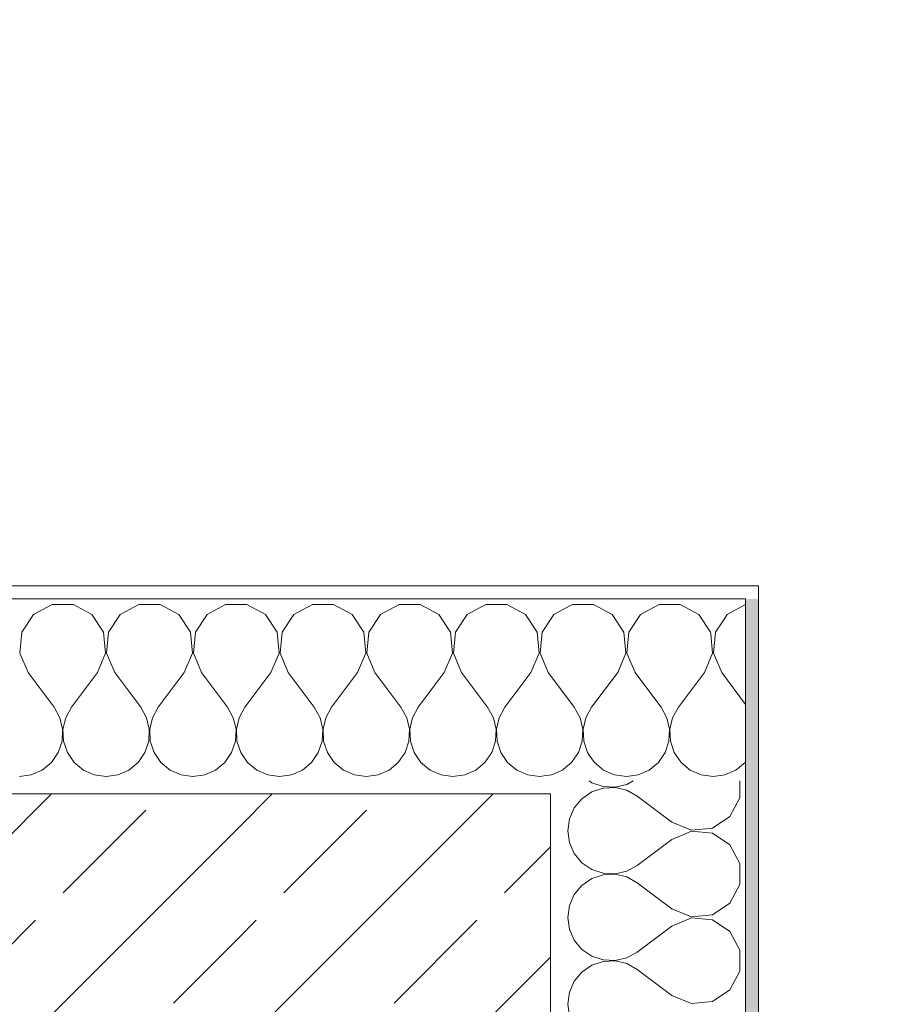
# Model space of a CAD drawing. Header units: metres. Extents: x -3.6 to 90.7, y -11.1 to 18.
# Tile 698 of 708: x 61.9 to 62.5, y 13.5 to 14.3. Entities that reach past the tile are written whole.
import ezdxf

# ---------------------------------------------------------------- set-up
doc = ezdxf.new("R2010")
doc.units = ezdxf.units.M
doc.header["$MEASUREMENT"] = 0
for name, color, linetype in [('152 - Bemaßung_ Beschriftung.Ausbau', 7, 'Continuous'), ('603 - Struktur.Bodenplatte_ Decke Roh', 7, 'Continuous'), ('604 - Struktur.Wand Aussen', 7, 'Continuous')]:
    doc.layers.add(name, color=color, linetype=linetype)
doc.styles.add('ERSTELLTER_STIL_2', font='txt')
doc.dimstyles.new('ERSTELLTER_STIL__1', dxfattribs={"dimtxt": 0.1, "dimasz": 0.0532, "dimexe": 0.18, "dimexo": 0.0625, "dimgap": 0, "dimtad": 1, "dimzin": 0, "dimdsep": 46, "dimtxsty": 'ERSTELLTER_STIL_2', "dimblk": 'ARROWHEAD_2', "dimblk1": 'ARROWHEAD_2', "dimblk2": 'ARROWHEAD_2', "dimcen": 0.09, "dimse1": 1, "dimse2": 1, "dimclrd": 7, "dimclre": 7, "dimclrt": 7, "dimazin": 0, "dimtfac": 1, "dimtdec": 4, "dimtmove": 0, "dimatfit": 3, "dimfxl": 1, "dimtolj": 1, "dimtzin": 0, "dimarcsym": 0})
doc.dimstyles.new('ERSTELLTER_STIL__10', dxfattribs={"dimtxt": 0.1, "dimasz": 0.0532, "dimexe": 0.18, "dimexo": 0.0625, "dimgap": 0, "dimtad": 1, "dimtih": 1, "dimtoh": 1, "dimzin": 0, "dimdsep": 46, "dimtxsty": 'ERSTELLTER_STIL_2', "dimblk": 'ARROWHEAD_2', "dimblk1": 'ARROWHEAD_2', "dimblk2": 'ARROWHEAD_2', "dimcen": 0.09, "dimse1": 1, "dimse2": 1, "dimclrd": 256, "dimclre": 256, "dimclrt": 256, "dimazin": 0, "dimtfac": 1, "dimtdec": 4, "dimtmove": 2, "dimatfit": 3, "dimfxl": 1, "dimtolj": 1, "dimtzin": 0, "dimarcsym": 0})
doc.dimstyles.new('ERSTELLTER_STIL__11', dxfattribs={"dimtxt": 0.1, "dimasz": 0.0532, "dimexe": 0.18, "dimexo": 0.0625, "dimgap": 0, "dimtad": 1, "dimtih": 1, "dimtoh": 1, "dimzin": 0, "dimdsep": 46, "dimtxsty": 'ERSTELLTER_STIL_2', "dimblk": 'ARROWHEAD_2', "dimblk1": 'ARROWHEAD_2', "dimblk2": 'ARROWHEAD_2', "dimcen": 0.09, "dimse1": 1, "dimse2": 1, "dimclrd": 256, "dimclre": 256, "dimclrt": 256, "dimazin": 0, "dimtfac": 1, "dimtdec": 4, "dimtmove": 0, "dimatfit": 3, "dimfxl": 1, "dimtolj": 1, "dimtzin": 0, "dimarcsym": 0})
doc.dimstyles.new('ERSTELLTER_STIL__2', dxfattribs={"dimtxt": 0.1, "dimasz": 0.0532, "dimexe": 0.18, "dimexo": 0.0625, "dimgap": 0, "dimtad": 1, "dimzin": 0, "dimdsep": 46, "dimtxsty": 'ERSTELLTER_STIL_2', "dimblk": 'ARROWHEAD_2', "dimblk1": 'ARROWHEAD_2', "dimblk2": 'ARROWHEAD_2', "dimcen": 0.09, "dimse1": 1, "dimse2": 1, "dimclrd": 7, "dimclre": 7, "dimclrt": 7, "dimazin": 0, "dimtfac": 1, "dimtdec": 4, "dimtmove": 2, "dimatfit": 3, "dimfxl": 1, "dimtolj": 1, "dimtzin": 0, "dimarcsym": 0})
doc.dimstyles.new('ERSTELLTER_STIL__3', dxfattribs={"dimtxt": 0.1, "dimasz": 0.0532, "dimexe": 0.18, "dimexo": 0.0625, "dimgap": 0, "dimtad": 1, "dimtih": 1, "dimtoh": 1, "dimzin": 0, "dimdsep": 46, "dimtxsty": 'ERSTELLTER_STIL_2', "dimblk": 'ARROWHEAD_2', "dimblk1": 'ARROWHEAD_2', "dimblk2": 'ARROWHEAD_2', "dimcen": 0.09, "dimse1": 1, "dimse2": 1, "dimclrd": 7, "dimclre": 7, "dimclrt": 7, "dimazin": 0, "dimtfac": 1, "dimtdec": 4, "dimtmove": 0, "dimatfit": 3, "dimfxl": 1, "dimtolj": 1, "dimtzin": 0, "dimarcsym": 0})
doc.dimstyles.new('ERSTELLTER_STIL__9', dxfattribs={"dimtxt": 0.1, "dimasz": 0.0532, "dimexe": 0.18, "dimexo": 0.0625, "dimgap": 0, "dimtad": 1, "dimtih": 1, "dimtoh": 1, "dimzin": 0, "dimdsep": 46, "dimtxsty": 'ERSTELLTER_STIL_2', "dimblk": 'ARROWHEAD_2', "dimblk1": 'ARROWHEAD_2', "dimblk2": 'ARROWHEAD_2', "dimcen": 0.09, "dimse1": 1, "dimse2": 1, "dimclrd": 7, "dimclre": 7, "dimclrt": 7, "dimazin": 0, "dimtfac": 1, "dimtdec": 4, "dimtmove": 2, "dimatfit": 3, "dimfxl": 1, "dimtolj": 1, "dimtzin": 0, "dimarcsym": 0})
pattern_1 = [(0, (0, 0), (0, 0.08660254), [0, -0.05]), (0, (0.025, 0.0433), (0, 0.08660254), [0, -0.05])]
pattern_2 = [(45, (0, 0), (-0.08485281, 0.08485281), []), (45, (-0.04243, 0.04243), (-0.08485281, 0.08485281), [0.09, -0.03])]

# ---------------------------------------------------------------- blocks, each defined once
blk = doc.blocks.new('*X12')
at = {"layer": '604 - Struktur.Wand Aussen', "color": 7, "linetype": 'Continuous', "lineweight": 5}
for p, q in [((62.42503, 13.84056), (62.41546, 13.83543)), ((62.40671, 13.82669), (62.40192, 13.81947)), ((62.39962, 13.8033), (62.39821, 13.81818)), ((62.40192, 13.81947), (62.40038, 13.8033)), ((62.39333, 13.78833), (62.39962, 13.8033)), ((62.40038, 13.8033), (62.40667, 13.78833)), ((62.39333, 13.78833), (62.37333, 13.76167)), ((62.40667, 13.78833), (62.42503, 13.76386)), ((62.35215, 13.77213), (62.36, 13.76167)), ((62.36445, 13.75362), (62.36, 13.76167)), ((62.37333, 13.76167), (62.36888, 13.75362)), ((62.36653, 13.74466), (62.36445, 13.75362)), ((62.36888, 13.75362), (62.3668, 13.74466)), ((62.36609, 13.73547), (62.36653, 13.74466)), ((62.3668, 13.74466), (62.36725, 13.73547)), ((62.36315, 13.72676), (62.36609, 13.73547)), ((62.36725, 13.73547), (62.37019, 13.72676)), ((62.30485, 13.72482), (62.30873, 13.71918)), ((62.35794, 13.71918), (62.36315, 13.72676)), ((62.37019, 13.72676), (62.37539, 13.71918)), ((62.30873, 13.71918), (62.31581, 13.71331)), ((62.35086, 13.71331), (62.35794, 13.71918)), ((62.37539, 13.71918), (62.38248, 13.71331)), ((62.41752, 13.71331), (62.42461, 13.71918)), ((62.42461, 13.71918), (62.42503, 13.71979)), ((62.31581, 13.71331), (62.32422, 13.7096)), ((62.32422, 13.7096), (62.33333, 13.70833)), ((62.33333, 13.70833), (62.34244, 13.7096)), ((62.34244, 13.7096), (62.35086, 13.71331)), ((62.38248, 13.71331), (62.39089, 13.7096)), ((62.39089, 13.7096), (62.4, 13.70833)), ((62.4, 13.70833), (62.40911, 13.7096)), ((62.40911, 13.7096), (62.41752, 13.71331))]:
    blk.add_line(p, q, dxfattribs=at)
blk = doc.blocks.new('*X13')
at = {"layer": '604 - Struktur.Wand Aussen', "color": 7, "linetype": 'Continuous', "lineweight": 5}
for p, q in [((62.29188, 13.84066), (62.28502, 13.83699)), ((62.30812, 13.84066), (62.29188, 13.84066)), ((62.32243, 13.83299), (62.30812, 13.84066)), ((62.35855, 13.84066), (62.34424, 13.83299)), ((62.37479, 13.84066), (62.35855, 13.84066)), ((62.3891, 13.83299), (62.37479, 13.84066)), ((62.33142, 13.81947), (62.32243, 13.83299)), ((62.34424, 13.83299), (62.33525, 13.81947)), ((62.39808, 13.81947), (62.3891, 13.83299)), ((62.4109, 13.83299), (62.40671, 13.82669)), ((62.41546, 13.83543), (62.4109, 13.83299)), ((62.33295, 13.8033), (62.33142, 13.81947)), ((62.33525, 13.81947), (62.33371, 13.8033)), ((62.39821, 13.81818), (62.39808, 13.81947)), ((62.32667, 13.78833), (62.33295, 13.8033)), ((62.33371, 13.8033), (62.34, 13.78833)), ((62.32667, 13.78833), (62.30667, 13.76167)), ((62.34, 13.78833), (62.35215, 13.77213)), ((62.28502, 13.77274), (62.29333, 13.76167)), ((62.29778, 13.75362), (62.29333, 13.76167)), ((62.30667, 13.76167), (62.30222, 13.75362)), ((62.29987, 13.74466), (62.29778, 13.75362)), ((62.30222, 13.75362), (62.30013, 13.74466)), ((62.29942, 13.73547), (62.29987, 13.74466)), ((62.30013, 13.74466), (62.30058, 13.73547)), ((62.29648, 13.72676), (62.29942, 13.73547)), ((62.30058, 13.73547), (62.30352, 13.72676)), ((62.29127, 13.71918), (62.29648, 13.72676)), ((62.30352, 13.72676), (62.30485, 13.72482)), ((62.28502, 13.714), (62.29127, 13.71918))]:
    blk.add_line(p, q, dxfattribs=at)
blk = doc.blocks.new('*X31')
at = {"layer": '604 - Struktur.Wand Aussen', "color": 7, "linetype": 'Continuous', "lineweight": 5}
for p, q in [((61.89188, 13.84066), (61.87757, 13.83299)), ((61.90812, 13.84066), (61.89188, 13.84066)), ((61.92243, 13.83299), (61.90812, 13.84066)), ((61.95855, 13.84066), (61.94424, 13.83299)), ((61.97479, 13.84066), (61.95855, 13.84066)), ((61.9891, 13.83299), (61.97479, 13.84066)), ((62.02521, 13.84066), (62.0109, 13.83299)), ((62.04145, 13.84066), (62.02521, 13.84066)), ((62.05576, 13.83299), (62.04145, 13.84066)), ((62.09188, 13.84066), (62.07757, 13.83299)), ((62.10812, 13.84066), (62.09188, 13.84066)), ((62.12243, 13.83299), (62.10812, 13.84066)), ((62.15855, 13.84066), (62.14424, 13.83299)), ((62.17479, 13.84066), (62.15855, 13.84066)), ((62.1891, 13.83299), (62.17479, 13.84066)), ((62.22521, 13.84066), (62.2109, 13.83299)), ((62.24145, 13.84066), (62.22521, 13.84066)), ((62.25576, 13.83299), (62.24145, 13.84066)), ((61.87757, 13.83299), (61.86858, 13.81947)), ((61.93142, 13.81947), (61.92243, 13.83299)), ((61.94424, 13.83299), (61.93525, 13.81947)), ((61.99808, 13.81947), (61.9891, 13.83299)), ((62.0109, 13.83299), (62.00192, 13.81947)), ((62.06475, 13.81947), (62.05576, 13.83299)), ((62.07757, 13.83299), (62.06858, 13.81947)), ((62.13142, 13.81947), (62.12243, 13.83299)), ((62.14424, 13.83299), (62.13525, 13.81947)), ((62.19808, 13.81947), (62.1891, 13.83299)), ((62.2109, 13.83299), (62.20192, 13.81947)), ((62.26475, 13.81947), (62.25576, 13.83299)), ((62.27757, 13.83299), (62.26858, 13.81947)), ((62.28502, 13.83699), (62.27757, 13.83299)), ((61.86858, 13.81947), (61.86705, 13.8033)), ((61.93295, 13.8033), (61.93142, 13.81947)), ((61.93525, 13.81947), (61.93371, 13.8033)), ((61.99962, 13.8033), (61.99808, 13.81947)), ((62.00192, 13.81947), (62.00038, 13.8033)), ((62.06629, 13.8033), (62.06475, 13.81947)), ((62.06858, 13.81947), (62.06705, 13.8033)), ((62.13295, 13.8033), (62.13142, 13.81947)), ((62.13525, 13.81947), (62.13371, 13.8033)), ((62.19962, 13.8033), (62.19808, 13.81947)), ((62.20192, 13.81947), (62.20038, 13.8033)), ((62.26629, 13.8033), (62.26475, 13.81947)), ((62.26858, 13.81947), (62.26705, 13.8033)), ((61.86705, 13.8033), (61.87333, 13.78833)), ((61.92667, 13.78833), (61.93295, 13.8033)), ((61.93371, 13.8033), (61.94, 13.78833)), ((61.99333, 13.78833), (61.99962, 13.8033)), ((62.00038, 13.8033), (62.00667, 13.78833)), ((62.06, 13.78833), (62.06629, 13.8033)), ((62.06705, 13.8033), (62.07333, 13.78833)), ((62.12667, 13.78833), (62.13295, 13.8033)), ((62.13371, 13.8033), (62.14, 13.78833)), ((62.19333, 13.78833), (62.19962, 13.8033)), ((62.20038, 13.8033), (62.20667, 13.78833)), ((62.26, 13.78833), (62.26629, 13.8033)), ((62.26705, 13.8033), (62.27333, 13.78833)), ((61.87333, 13.78833), (61.89333, 13.76167)), ((61.92667, 13.78833), (61.90667, 13.76167)), ((61.94, 13.78833), (61.96, 13.76167)), ((61.99333, 13.78833), (61.97333, 13.76167)), ((62.00667, 13.78833), (62.02667, 13.76167)), ((62.06, 13.78833), (62.04, 13.76167)), ((62.07333, 13.78833), (62.09333, 13.76167)), ((62.12667, 13.78833), (62.10667, 13.76167)), ((62.14, 13.78833), (62.16, 13.76167)), ((62.19333, 13.78833), (62.17333, 13.76167)), ((62.20667, 13.78833), (62.22667, 13.76167)), ((62.26, 13.78833), (62.24, 13.76167)), ((62.27333, 13.78833), (62.28502, 13.77274)), ((61.89778, 13.75362), (61.89333, 13.76167)), ((61.90667, 13.76167), (61.90222, 13.75362)), ((61.96445, 13.75362), (61.96, 13.76167)), ((61.97333, 13.76167), (61.96888, 13.75362)), ((62.03112, 13.75362), (62.02667, 13.76167)), ((62.04, 13.76167), (62.03555, 13.75362)), ((62.09778, 13.75362), (62.09333, 13.76167)), ((62.10667, 13.76167), (62.10222, 13.75362)), ((62.16445, 13.75362), (62.16, 13.76167)), ((62.17333, 13.76167), (62.16888, 13.75362)), ((62.23112, 13.75362), (62.22667, 13.76167)), ((62.24, 13.76167), (62.23555, 13.75362)), ((61.89987, 13.74466), (61.89778, 13.75362)), ((61.90222, 13.75362), (61.90013, 13.74466)), ((61.96653, 13.74466), (61.96445, 13.75362)), ((61.96888, 13.75362), (61.9668, 13.74466)), ((62.0332, 13.74466), (62.03112, 13.75362)), ((62.03555, 13.75362), (62.03347, 13.74466)), ((62.09987, 13.74466), (62.09778, 13.75362)), ((62.10222, 13.75362), (62.10013, 13.74466)), ((62.16653, 13.74466), (62.16445, 13.75362)), ((62.16888, 13.75362), (62.1668, 13.74466)), ((62.2332, 13.74466), (62.23112, 13.75362)), ((62.23555, 13.75362), (62.23347, 13.74466)), ((61.89942, 13.73547), (61.89987, 13.74466)), ((61.90013, 13.74466), (61.90058, 13.73547)), ((61.96609, 13.73547), (61.96653, 13.74466)), ((61.9668, 13.74466), (61.96725, 13.73547)), ((62.03275, 13.73547), (62.0332, 13.74466)), ((62.03347, 13.74466), (62.03391, 13.73547)), ((62.09942, 13.73547), (62.09987, 13.74466)), ((62.10013, 13.74466), (62.10058, 13.73547)), ((62.16609, 13.73547), (62.16653, 13.74466)), ((62.1668, 13.74466), (62.16725, 13.73547)), ((62.23275, 13.73547), (62.2332, 13.74466)), ((62.23347, 13.74466), (62.23391, 13.73547)), ((61.89648, 13.72676), (61.89942, 13.73547)), ((61.90058, 13.73547), (61.90352, 13.72676)), ((61.96315, 13.72676), (61.96609, 13.73547)), ((61.96725, 13.73547), (61.97019, 13.72676)), ((62.02981, 13.72676), (62.03275, 13.73547)), ((62.03391, 13.73547), (62.03685, 13.72676)), ((62.09648, 13.72676), (62.09942, 13.73547)), ((62.10058, 13.73547), (62.10352, 13.72676)), ((62.16315, 13.72676), (62.16609, 13.73547)), ((62.16725, 13.73547), (62.17019, 13.72676)), ((62.22981, 13.72676), (62.23275, 13.73547)), ((62.23391, 13.73547), (62.23685, 13.72676)), ((61.89127, 13.71918), (61.89648, 13.72676)), ((61.90352, 13.72676), (61.90873, 13.71918)), ((61.95794, 13.71918), (61.96315, 13.72676)), ((61.97019, 13.72676), (61.97539, 13.71918)), ((62.02461, 13.71918), (62.02981, 13.72676)), ((62.03685, 13.72676), (62.04206, 13.71918)), ((62.09127, 13.71918), (62.09648, 13.72676)), ((62.10352, 13.72676), (62.10873, 13.71918)), ((62.15794, 13.71918), (62.16315, 13.72676)), ((62.17019, 13.72676), (62.17539, 13.71918)), ((62.22461, 13.71918), (62.22981, 13.72676)), ((62.23685, 13.72676), (62.24206, 13.71918)), ((61.88419, 13.71331), (61.89127, 13.71918)), ((61.90873, 13.71918), (61.91581, 13.71331)), ((61.95086, 13.71331), (61.95794, 13.71918)), ((61.97539, 13.71918), (61.98248, 13.71331)), ((62.01752, 13.71331), (62.02461, 13.71918)), ((62.04206, 13.71918), (62.04914, 13.71331)), ((62.08419, 13.71331), (62.09127, 13.71918)), ((62.10873, 13.71918), (62.11581, 13.71331)), ((62.15086, 13.71331), (62.15794, 13.71918)), ((62.17539, 13.71918), (62.18248, 13.71331)), ((62.21752, 13.71331), (62.22461, 13.71918)), ((62.24206, 13.71918), (62.24914, 13.71331)), ((61.86667, 13.70833), (61.87578, 13.7096)), ((61.87578, 13.7096), (61.88419, 13.71331)), ((61.91581, 13.71331), (61.92422, 13.7096)), ((61.92422, 13.7096), (61.93333, 13.70833)), ((61.93333, 13.70833), (61.94244, 13.7096)), ((61.94244, 13.7096), (61.95086, 13.71331)), ((61.98248, 13.71331), (61.99089, 13.7096)), ((61.99089, 13.7096), (62, 13.70833)), ((62, 13.70833), (62.00911, 13.7096)), ((62.00911, 13.7096), (62.01752, 13.71331)), ((62.04914, 13.71331), (62.05756, 13.7096)), ((62.05756, 13.7096), (62.06667, 13.70833)), ((62.06667, 13.70833), (62.07578, 13.7096)), ((62.07578, 13.7096), (62.08419, 13.71331)), ((62.11581, 13.71331), (62.12422, 13.7096)), ((62.12422, 13.7096), (62.13333, 13.70833)), ((62.13333, 13.70833), (62.14244, 13.7096)), ((62.14244, 13.7096), (62.15086, 13.71331)), ((62.18248, 13.71331), (62.19089, 13.7096)), ((62.19089, 13.7096), (62.2, 13.70833)), ((62.2, 13.70833), (62.20911, 13.7096)), ((62.20911, 13.7096), (62.21752, 13.71331)), ((62.24914, 13.71331), (62.25756, 13.7096)), ((62.25756, 13.7096), (62.26667, 13.70833)), ((62.26667, 13.70833), (62.27578, 13.7096)), ((62.27578, 13.7096), (62.28419, 13.71331)), ((62.28419, 13.71331), (62.28502, 13.714))]:
    blk.add_line(p, q, dxfattribs=at)
blk = doc.blocks.new('*X68')
at = {"layer": '604 - Struktur.Wand Aussen', "color": 7, "linetype": 'Continuous', "lineweight": 5}
for p, q in [((62.30463, 13.705), (62.30678, 13.70352)), ((62.30678, 13.70352), (62.3155, 13.70058)), ((62.32469, 13.70013), (62.33364, 13.70222)), ((62.33364, 13.70222), (62.33868, 13.705)), ((62.42069, 13.69188), (62.42069, 13.705)), ((62.30678, 13.69648), (62.2992, 13.69127)), ((62.3155, 13.69942), (62.30678, 13.69648)), ((62.3155, 13.70058), (62.32469, 13.70013)), ((62.32469, 13.69987), (62.3155, 13.69942)), ((62.33364, 13.69778), (62.32469, 13.69987)), ((62.34169, 13.69333), (62.33364, 13.69778)), ((62.2992, 13.69127), (62.29334, 13.68419)), ((62.36836, 13.67333), (62.34169, 13.69333)), ((62.41302, 13.67757), (62.42069, 13.69188)), ((62.29334, 13.68419), (62.28963, 13.67578)), ((62.28963, 13.67578), (62.28836, 13.66667)), ((62.36836, 13.67333), (62.38333, 13.66705)), ((62.39949, 13.66858), (62.41302, 13.67757)), ((62.28836, 13.66667), (62.28963, 13.65756)), ((62.38333, 13.66629), (62.36836, 13.66)), ((62.38333, 13.66705), (62.39949, 13.66858)), ((62.39949, 13.66475), (62.38333, 13.66629)), ((62.41302, 13.65576), (62.39949, 13.66475)), ((62.28963, 13.65756), (62.29334, 13.64914)), ((62.36836, 13.66), (62.34169, 13.64)), ((62.42069, 13.64145), (62.41302, 13.65576)), ((62.29334, 13.64914), (62.2992, 13.64206)), ((62.2992, 13.64206), (62.30678, 13.63685)), ((62.42069, 13.62521), (62.42069, 13.64145)), ((62.30678, 13.63685), (62.3155, 13.63391)), ((62.3155, 13.63391), (62.32469, 13.63347)), ((62.32469, 13.6332), (62.3155, 13.63275)), ((62.32469, 13.63347), (62.33364, 13.63555)), ((62.33364, 13.63112), (62.32469, 13.6332)), ((62.33364, 13.63555), (62.34169, 13.64)), ((62.30678, 13.62981), (62.2992, 13.62461)), ((62.3155, 13.63275), (62.30678, 13.62981)), ((62.34169, 13.62667), (62.33364, 13.63112)), ((62.36836, 13.60667), (62.34169, 13.62667)), ((62.2992, 13.62461), (62.29334, 13.61752)), ((62.41302, 13.6109), (62.42069, 13.62521)), ((62.29334, 13.61752), (62.28963, 13.60911)), ((62.39949, 13.60192), (62.41302, 13.6109)), ((62.28963, 13.60911), (62.28836, 13.6)), ((62.36836, 13.60667), (62.38333, 13.60038)), ((62.28836, 13.6), (62.28963, 13.59089)), ((62.38333, 13.59962), (62.36836, 13.59333)), ((62.38333, 13.60038), (62.39949, 13.60192)), ((62.39949, 13.59808), (62.38333, 13.59962)), ((62.41302, 13.5891), (62.39949, 13.59808)), ((62.28963, 13.59089), (62.29334, 13.58248)), ((62.36836, 13.59333), (62.34169, 13.57333)), ((62.42069, 13.57479), (62.41302, 13.5891)), ((62.29334, 13.58248), (62.2992, 13.57539)), ((62.2992, 13.57539), (62.30678, 13.57019)), ((62.33364, 13.56888), (62.34169, 13.57333)), ((62.42069, 13.55855), (62.42069, 13.57479)), ((62.30678, 13.57019), (62.3155, 13.56725)), ((62.3155, 13.56609), (62.30678, 13.56315)), ((62.3155, 13.56725), (62.32469, 13.5668)), ((62.32469, 13.56653), (62.3155, 13.56609)), ((62.32469, 13.5668), (62.33364, 13.56888)), ((62.33364, 13.56445), (62.32469, 13.56653)), ((62.2992, 13.55794), (62.29334, 13.55086)), ((62.30678, 13.56315), (62.2992, 13.55794)), ((62.34169, 13.56), (62.33364, 13.56445)), ((62.36836, 13.54), (62.34169, 13.56)), ((62.41302, 13.54424), (62.42069, 13.55855)), ((62.29334, 13.55086), (62.28963, 13.54244)), ((62.28963, 13.54244), (62.28836, 13.53333)), ((62.39949, 13.53525), (62.41302, 13.54424)), ((62.36836, 13.54), (62.38333, 13.53371)), ((62.38333, 13.53371), (62.39949, 13.53525)), ((62.28836, 13.53333), (62.28963, 13.52422))]:
    blk.add_line(p, q, dxfattribs=at)
blk = doc.blocks.new('*D246')
at = {"layer": '152 - Bemaßung_ Beschriftung.Ausbau', "color": 7, "linetype": 'Continuous', "lineweight": 5}
for p, q in [((61.14, 14.8025), (61.14, 14.9075)), ((62.27502, 14.8025), (62.27502, 14.9075)), ((61.16021, 14.89), (61.11979, 14.82)), ((62.29523, 14.89), (62.25482, 14.82)), ((61.14, 14.855), (62.27502, 14.855))]:
    blk.add_line(p, q, dxfattribs=at)
at = {"layer": '152 - Bemaßung_ Beschriftung.Ausbau', "color": 7, "lineweight": 5, "char_height": 0.1, "attachment_point": 7, "style": 'ERSTELLTER_STIL_2'}
for s, insert in [('\\A1;{\\pql;\\fArial|b0|i0|c0|p38;1,13\\fArial|b0|i0|c0|p38;\\A1{\\H.66x;\\S5^  ;}}', (61.54944, 14.85559)), ('\\A1;{\\pql;\\fArial|b0|i0|c0|p38;15}', (62.27357, 14.8645))]:
    blk.add_mtext(s, dxfattribs=dict(at, insert=insert))
blk = doc.blocks.new('ARROWHEAD_2')
at = {"color": 0, "linetype": 'Continuous', "lineweight": 0}
for p, q in [((-0.378, -0.655), (0.378, 0.655)), ((0, 0), (-1, 0))]:
    blk.add_line(p, q, dxfattribs=at)
blk = doc.blocks.new('*D247')
at = {"layer": '152 - Bemaßung_ Beschriftung.Ausbau', "color": 7, "linetype": 'Continuous', "lineweight": 5}
for p, q in [((62.27502, 14.8025), (62.27502, 14.9075)), ((62.42502, 14.8025), (62.42502, 14.9075)), ((62.29523, 14.89), (62.25482, 14.82)), ((62.40482, 14.82), (62.44523, 14.89)), ((62.27502, 14.855), (62.42502, 14.855)), ((62.42502, 14.855), (62.45925, 14.855))]:
    blk.add_line(p, q, dxfattribs=at)
blk = doc.blocks.new('*D282')
at = {"layer": '152 - Bemaßung_ Beschriftung.Ausbau', "color": 7, "linetype": 'Continuous', "lineweight": 5}
for p, q in [((58.195, 15.3025), (58.195, 15.4075)), ((62.03503, 15.3025), (62.03503, 15.4075)), ((58.21521, 15.39), (58.17479, 15.32)), ((62.05523, 15.39), (62.01482, 15.32)), ((58.195, 15.355), (62.03503, 15.355))]:
    blk.add_line(p, q, dxfattribs=at)
at = {"layer": '152 - Bemaßung_ Beschriftung.Ausbau', "color": 7, "lineweight": 5, "insert": (59.98198, 15.375), "char_height": 0.1, "attachment_point": 7, "style": 'ERSTELLTER_STIL_2'}
blk.add_mtext('\\A1;{\\pql;\\fArial|b0|i0|c0|p38;3,84}', dxfattribs=at)
blk = doc.blocks.new('*D283')
at = {"layer": '152 - Bemaßung_ Beschriftung.Ausbau', "color": 7, "linetype": 'Continuous', "lineweight": 5}
for p, q in [((62.03503, 15.3025), (62.03503, 15.4075)), ((62.27503, 15.3025), (62.27503, 15.4075)), ((62.05523, 15.39), (62.01482, 15.32)), ((62.29523, 15.39), (62.25482, 15.32)), ((62.03503, 15.355), (62.27503, 15.355))]:
    blk.add_line(p, q, dxfattribs=at)
at = {"layer": '152 - Bemaßung_ Beschriftung.Ausbau', "color": 7, "lineweight": 5, "char_height": 0.1, "attachment_point": 7, "style": 'ERSTELLTER_STIL_2'}
for s, insert in [('\\A1;{\\pql;\\fArial|b0|i0|c0|p38;24}', (62.07914, 15.375)), ('\\A1;{\\pql;\\fArial|b0|i0|c0|p38;15}', (62.27414, 15.36664))]:
    blk.add_mtext(s, dxfattribs=dict(at, insert=insert))
blk = doc.blocks.new('*D284')
at = {"layer": '152 - Bemaßung_ Beschriftung.Ausbau', "color": 7, "linetype": 'Continuous', "lineweight": 5}
for p, q in [((62.27503, 15.3025), (62.27503, 15.4075)), ((62.42502, 15.3025), (62.42502, 15.4075)), ((62.29523, 15.39), (62.25482, 15.32)), ((62.40482, 15.32), (62.44523, 15.39)), ((62.27503, 15.355), (62.42502, 15.355)), ((62.42502, 15.355), (62.45925, 15.355))]:
    blk.add_line(p, q, dxfattribs=at)
blk = doc.blocks.new('*D322')
at = {"layer": '152 - Bemaßung_ Beschriftung.Ausbau', "color": 7, "linetype": 'Continuous', "lineweight": 5}
for p, q in [((61.57999, 15.8025), (61.57999, 15.9075)), ((61.87999, 15.8025), (61.87999, 15.9075)), ((61.6002, 15.89), (61.55978, 15.82)), ((61.9002, 15.89), (61.85978, 15.82)), ((61.57999, 15.855), (61.87999, 15.855))]:
    blk.add_line(p, q, dxfattribs=at)
at = {"layer": '152 - Bemaßung_ Beschriftung.Ausbau', "color": 7, "lineweight": 5, "char_height": 0.1, "attachment_point": 7, "style": 'ERSTELLTER_STIL_2'}
for s, insert in [('\\A1;{\\pql;\\fArial|b0|i0|c0|p38;15\\fArial|b0|i0|c0|p38;\\A1{\\H.66x;\\S5^  ;}}', (61.86511, 15.86425)), ('\\A1;{\\pql;\\fArial|b0|i0|c0|p38;30}', (61.6541, 15.875))]:
    blk.add_mtext(s, dxfattribs=dict(at, insert=insert))
blk = doc.blocks.new('*D323')
at = {"layer": '152 - Bemaßung_ Beschriftung.Ausbau', "color": 7, "linetype": 'Continuous', "lineweight": 5}
for p, q in [((61.87999, 15.8025), (61.87999, 15.9075)), ((62.03503, 15.8025), (62.03503, 15.9075)), ((61.9002, 15.89), (61.85978, 15.82)), ((62.05523, 15.89), (62.01482, 15.82)), ((61.87999, 15.855), (62.03503, 15.855))]:
    blk.add_line(p, q, dxfattribs=at)
blk = doc.blocks.new('*D324')
at = {"layer": '152 - Bemaßung_ Beschriftung.Ausbau', "color": 7, "linetype": 'Continuous', "lineweight": 5}
for p, q in [((62.03503, 15.8025), (62.03503, 15.9075)), ((62.27502, 15.8025), (62.27502, 15.9075)), ((62.05523, 15.89), (62.01482, 15.82)), ((62.29523, 15.89), (62.25482, 15.82)), ((62.03503, 15.855), (62.27502, 15.855))]:
    blk.add_line(p, q, dxfattribs=at)
at = {"layer": '152 - Bemaßung_ Beschriftung.Ausbau', "color": 7, "lineweight": 5, "char_height": 0.1, "attachment_point": 7, "style": 'ERSTELLTER_STIL_2'}
for s, insert in [('\\A1;{\\pql;\\fArial|b0|i0|c0|p38;24}', (62.07914, 15.875)), ('\\A1;{\\pql;\\fArial|b0|i0|c0|p38;15}', (62.27464, 15.8645))]:
    blk.add_mtext(s, dxfattribs=dict(at, insert=insert))
blk = doc.blocks.new('*D325')
at = {"layer": '152 - Bemaßung_ Beschriftung.Ausbau', "color": 7, "linetype": 'Continuous', "lineweight": 5}
for p, q in [((62.27502, 15.8025), (62.27502, 15.9075)), ((62.42502, 15.8025), (62.42502, 15.9075)), ((62.29523, 15.89), (62.25482, 15.82)), ((62.40482, 15.82), (62.44523, 15.89)), ((62.27502, 15.855), (62.42502, 15.855)), ((62.42502, 15.855), (62.45925, 15.855))]:
    blk.add_line(p, q, dxfattribs=at)
blk = doc.blocks.new('*D345')
at = {"layer": '152 - Bemaßung_ Beschriftung.Ausbau', "color": 160, "linetype": 'Continuous', "lineweight": 5, "true_color": 0x3232ff}
for p, q in [((61.72999, 16.3025), (61.72999, 16.4075)), ((62.27503, 16.3025), (62.27503, 16.4075)), ((61.7502, 16.39), (61.70978, 16.32)), ((62.29523, 16.39), (62.25482, 16.32)), ((61.72999, 16.355), (62.27503, 16.355))]:
    blk.add_line(p, q, dxfattribs=at)
at = {"layer": '152 - Bemaßung_ Beschriftung.Ausbau', "color": 160, "lineweight": 5, "true_color": 0x3232ff, "char_height": 0.1, "attachment_point": 7, "style": 'ERSTELLTER_STIL_2'}
for s, insert in [('\\A1;{\\pql;\\fArial|b0|i0|c0|p38;54\\fArial|b0|i0|c0|p38;\\A1{\\H.66x;\\S5^  ;}}', (61.90158, 16.37335)), ('\\A1;{\\pql;\\fArial|b0|i0|c0|p38;15}', (62.27341, 16.3645))]:
    blk.add_mtext(s, dxfattribs=dict(at, insert=insert))
blk = doc.blocks.new('*D346')
at = {"layer": '152 - Bemaßung_ Beschriftung.Ausbau', "color": 160, "linetype": 'Continuous', "lineweight": 5, "true_color": 0x3232ff}
for p, q in [((62.27503, 16.3025), (62.27503, 16.4075)), ((62.42502, 16.3025), (62.42502, 16.4075)), ((62.29523, 16.39), (62.25482, 16.32)), ((62.40482, 16.32), (62.44523, 16.39)), ((62.27503, 16.355), (62.42502, 16.355)), ((62.42502, 16.355), (62.45925, 16.355))]:
    blk.add_line(p, q, dxfattribs=at)
blk = doc.blocks.new('*D498')
at = {"layer": '152 - Bemaßung_ Beschriftung.Ausbau', "color": 7, "linetype": 'Continuous', "lineweight": 5}
for p, q in [((63.40003, 13.71521), (63.47003, 13.67479)), ((63.48753, 13.695), (63.38253, 13.695)), ((63.43503, 7.935), (63.43503, 13.695)), ((63.40003, 7.95521), (63.47003, 7.91479)), ((63.48753, 7.935), (63.38253, 7.935))]:
    blk.add_line(p, q, dxfattribs=at)
at = {"layer": '152 - Bemaßung_ Beschriftung.Ausbau', "color": 7, "lineweight": 5, "char_height": 0.1, "attachment_point": 7, "rotation": 90, "style": 'ERSTELLTER_STIL_2'}
for s, insert in [('\\A1;{\\pql;\\fArial|b0|i0|c0|p38;15}', (63.42552, 13.69407)), ('\\A1;{\\pql;\\fArial|b0|i0|c0|p38;5,76}', (63.41502, 10.68197))]:
    blk.add_mtext(s, dxfattribs=dict(at, insert=insert))
blk = doc.blocks.new('*D499')
at = {"layer": '152 - Bemaßung_ Beschriftung.Ausbau', "color": 7, "linetype": 'Continuous', "lineweight": 5}
for p, q in [((63.43503, 13.845), (63.43503, 13.87923)), ((63.47003, 13.82479), (63.40003, 13.86521)), ((63.48753, 13.845), (63.38253, 13.845)), ((63.43503, 13.695), (63.43503, 13.845)), ((63.40003, 13.71521), (63.47003, 13.67479)), ((63.48753, 13.695), (63.38253, 13.695))]:
    blk.add_line(p, q, dxfattribs=at)
blk = doc.blocks.new('*D508')
at = {"layer": '152 - Bemaßung_ Beschriftung.Ausbau', "color": 7, "linetype": 'Continuous', "lineweight": 5}
for p, q in [((63.90003, 13.71521), (63.97003, 13.67479)), ((63.98753, 13.695), (63.88253, 13.695)), ((63.93503, 13.455), (63.93503, 13.695)), ((63.90003, 13.47521), (63.97003, 13.43479)), ((63.98753, 13.455), (63.88253, 13.455))]:
    blk.add_line(p, q, dxfattribs=at)
at = {"layer": '152 - Bemaßung_ Beschriftung.Ausbau', "color": 7, "lineweight": 5, "char_height": 0.1, "attachment_point": 7, "rotation": 90, "style": 'ERSTELLTER_STIL_2'}
for s, insert in [('\\A1;{\\pql;\\fArial|b0|i0|c0|p38;15}', (63.92338, 13.68313)), ('\\A1;{\\pql;\\fArial|b0|i0|c0|p38;24}', (63.91502, 13.49911))]:
    blk.add_mtext(s, dxfattribs=dict(at, insert=insert))
blk = doc.blocks.new('*D509')
at = {"layer": '152 - Bemaßung_ Beschriftung.Ausbau', "color": 7, "linetype": 'Continuous', "lineweight": 5}
for p, q in [((63.93503, 13.845), (63.93503, 13.87923)), ((63.97003, 13.82479), (63.90003, 13.86521)), ((63.98753, 13.845), (63.88253, 13.845)), ((63.93503, 13.695), (63.93503, 13.845)), ((63.90003, 13.71521), (63.97003, 13.67479)), ((63.98753, 13.695), (63.88253, 13.695))]:
    blk.add_line(p, q, dxfattribs=at)
blk = doc.blocks.new('*D519')
at = {"layer": '152 - Bemaßung_ Beschriftung.Ausbau', "color": 7, "linetype": 'Continuous', "lineweight": 5}
for p, q in [((64.40003, 13.47521), (64.47003, 13.43479)), ((64.47003, 13.42978), (64.40003, 13.47019)), ((64.48753, 13.44998), (64.38253, 13.44998)), ((64.43503, 12.99998), (64.43503, 13.44998)), ((64.40003, 13.02019), (64.47003, 12.97978)), ((64.48753, 12.99998), (64.38253, 12.99998))]:
    blk.add_line(p, q, dxfattribs=at)
at = {"layer": '152 - Bemaßung_ Beschriftung.Ausbau', "color": 7, "lineweight": 5, "char_height": 0.1, "attachment_point": 7, "rotation": 90, "style": 'ERSTELLTER_STIL_2'}
for s, insert in [('\\A1;{\\pql;\\fArial|b0|i0|c0|p38;0\\fArial|b0|i0|c0|p38;\\A1{\\H.66x;\\S5^  ;}}', (64.41667, 13.30378)), ('\\A1;{\\pql;\\fArial|b0|i0|c0|p38;45}', (64.41502, 13.08611))]:
    blk.add_mtext(s, dxfattribs=dict(at, insert=insert))
blk = doc.blocks.new('*D521')
at = {"layer": '152 - Bemaßung_ Beschriftung.Ausbau', "color": 7, "linetype": 'Continuous', "lineweight": 5}
for p, q in [((64.40003, 13.71521), (64.47003, 13.67479)), ((64.48753, 13.695), (64.38253, 13.695)), ((64.43503, 13.455), (64.43503, 13.695)), ((64.40003, 13.47521), (64.47003, 13.43479)), ((64.47003, 13.42978), (64.40003, 13.47019)), ((64.48753, 13.455), (64.38253, 13.455))]:
    blk.add_line(p, q, dxfattribs=at)
at = {"layer": '152 - Bemaßung_ Beschriftung.Ausbau', "color": 7, "lineweight": 5, "insert": (64.41502, 13.49911), "char_height": 0.1, "attachment_point": 7, "rotation": 90, "style": 'ERSTELLTER_STIL_2'}
blk.add_mtext('\\A1;{\\pql;\\fArial|b0|i0|c0|p38;24}', dxfattribs=at)
blk = doc.blocks.new('*D522')
at = {"layer": '152 - Bemaßung_ Beschriftung.Ausbau', "color": 7, "linetype": 'Continuous', "lineweight": 5}
for p, q in [((64.43503, 13.845), (64.43503, 13.87923)), ((64.47003, 13.82479), (64.40003, 13.86521)), ((64.48753, 13.845), (64.38253, 13.845)), ((64.43503, 13.695), (64.43503, 13.845)), ((64.40003, 13.71521), (64.47003, 13.67479)), ((64.48753, 13.695), (64.38253, 13.695))]:
    blk.add_line(p, q, dxfattribs=at)
at = {"layer": '152 - Bemaßung_ Beschriftung.Ausbau', "color": 7, "lineweight": 5, "insert": (64.42552, 13.69845), "char_height": 0.1, "attachment_point": 7, "rotation": 90, "style": 'ERSTELLTER_STIL_2'}
blk.add_mtext('\\A1;{\\pql;\\fArial|b0|i0|c0|p38;15}', dxfattribs=at)
blk = doc.blocks.new('*D523')
at = {"layer": '152 - Bemaßung_ Beschriftung.Ausbau', "color": 7, "linetype": 'Continuous', "lineweight": 5}
for p, q in [((64.93503, 13.845), (64.93503, 13.87923)), ((64.97003, 13.82479), (64.90003, 13.86521)), ((64.98753, 13.845), (64.88253, 13.845)), ((64.93503, -0.145), (64.93503, 13.845)), ((64.90003, -0.12479), (64.97003, -0.16521)), ((64.98753, -0.145), (64.88253, -0.145)), ((64.93503, -0.17923), (64.93503, -0.145))]:
    blk.add_line(p, q, dxfattribs=at)
at = {"layer": '152 - Bemaßung_ Beschriftung.Ausbau', "color": 7, "lineweight": 5, "insert": (64.91502, 6.67903), "char_height": 0.1, "attachment_point": 7, "rotation": 90, "style": 'ERSTELLTER_STIL_2'}
blk.add_mtext('\\A1;{\\pql;\\fArial|b0|i0|c0|p38;13,99}', dxfattribs=at)

msp = doc.modelspace()

# ---------------------------------------------------------------- hatches: boundary and pattern name
at = {"layer": '604 - Struktur.Wand Aussen', "linetype": 'Continuous', "lineweight": 0, "true_color": 0x000000}
h = msp.add_hatch(dxfattribs=at)
h.set_pattern_fill('Verputz_0001', color=18, style=0, pattern_type=2)
h.set_pattern_definition(pattern_1)
h.paths.add_polyline_path([(62.42502, 13.855), (61.05, 13.855), (61.05, 13.845), (62.42502, 13.845)])
h = msp.add_hatch(dxfattribs=at)
h.set_pattern_fill('Verputz_0001', color=18, style=0, pattern_type=2)
h.set_pattern_definition(pattern_1)
h.paths.add_polyline_path([(62.42502, 13.845), (62.43503, 13.845), (62.43503, 13.855)])
h = msp.add_hatch(dxfattribs=at)
h.set_pattern_fill('Verputz_0001', color=18, style=0, pattern_type=2)
h.set_pattern_definition(pattern_1)
h.paths.add_polyline_path([(62.42502, 13.855), (62.42502, 13.845), (62.43503, 13.855)])
h = msp.add_hatch(dxfattribs=at)
h.set_pattern_fill('Verputz_0001', color=18, style=0, pattern_type=2)
h.set_pattern_definition(pattern_1)
h.paths.add_polyline_path([(62.42502, 7.935), (62.43503, 7.935), (62.43503, 13.845), (62.42502, 13.845)])
h = msp.add_hatch(dxfattribs=at)
h.set_pattern_fill('Beton__Stahlbeton_0001', color=18, style=0, pattern_type=2)
h.set_pattern_definition(pattern_2)
h.paths.add_polyline_path([(61.08, 13.575), (61.14, 13.575), (61.14, 13.505), (61.14, 13.455), (62.03503, 13.455), (62.03503, 13.695), (61.08, 13.695)])
h = msp.add_hatch(dxfattribs=at)
h.set_pattern_fill('Beton__Stahlbeton_0001', color=18, style=0, pattern_type=2)
h.set_pattern_definition(pattern_2)
h.paths.add_polyline_path([(62.03503, 13.455), (62.27502, 13.455), (62.27502, 13.695)])
h = msp.add_hatch(dxfattribs=at)
h.set_pattern_fill('Beton__Stahlbeton_0001', color=18, style=0, pattern_type=2)
h.set_pattern_definition(pattern_2)
h.paths.add_polyline_path([(62.03503, 13.455), (62.27502, 13.695), (62.03503, 13.695)])

# ---------------------------------------------------------------- linework, layer by layer
at = {"layer": '603 - Struktur.Bodenplatte_ Decke Roh', "color": 7, "linetype": 'Continuous', "lineweight": 18, "flags": 128}
msp.add_lwpolyline([(-0.015, 0.005), (62.27502, 0.005), (62.27502, 13.695), (50.77999, 13.695), (50.77999, 13.455), (50.77999, 12.99998), (50.84002, 12.99998), (50.84002, 8.58498), (49.03003, 8.58498), (49.03003, 8.72498), (47.41002, 8.72498), (47.41002, 12.99998), (47.47999, 12.99998), (47.47999, 13.455), (47.47999, 13.695), (14.77999, 13.695)], dxfattribs=at)
at = {"layer": '604 - Struktur.Wand Aussen', "color": 7, "linetype": 'Continuous', "lineweight": 5}
for p, q in [((62.28502, 13.845), (61.08, 13.845)), ((62.42502, 13.845), (62.28502, 13.845)), ((62.42502, 13.705), (62.42502, 13.845)), ((62.42502, 13.705), (62.42502, 13.845)), ((62.42502, 7.935), (62.42502, 13.705))]:
    msp.add_line(p, q, dxfattribs=at)
at = {"layer": '604 - Struktur.Wand Aussen', "color": 7, "linetype": 'Continuous', "lineweight": 13}
for p, q in [((62.03503, 13.695), (61.08, 13.695)), ((62.27502, 13.695), (62.03503, 13.695)), ((62.27502, 13.455), (62.27502, 13.695)), ((62.27502, 13.455), (62.27502, 13.695))]:
    msp.add_line(p, q, dxfattribs=at)
at = {"layer": '604 - Struktur.Wand Aussen', "color": 7, "linetype": 'Continuous', "lineweight": 5, "flags": 128}
for points in [[(62.43503, 13.855), (61.05, 13.855)], [(62.43503, 13.855), (62.43503, 13.845)], [(62.43503, 7.935), (62.43503, 13.845)]]:
    msp.add_lwpolyline(points, dxfattribs=at)

# ---------------------------------------------------------------- block references
at = {"layer": '604 - Struktur.Wand Aussen', "color": 7, "lineweight": 18}
for name in ['*X31', '*X13', '*X12', '*X68']:
    msp.add_blockref(name, (0, 0), dxfattribs=at)

# ---------------------------------------------------------------- dimensions: what is measured, and where the dimension line sits
at = {"layer": '152 - Bemaßung_ Beschriftung.Ausbau', "color": 160, "linetype": 'Continuous', "lineweight": 5, "true_color": 0x3232ff}
for base, p1, p2, dimstyle, picture, middle in [((62.27502, 16.355), (61.72999, 16.355), (62.27502, 13.695), 'ERSTELLTER_STIL__11', '*D345', (62.11287, 16.425)), ((62.42502, 16.355), (62.27502, 13.695), (62.42502, 13.845), 'ERSTELLTER_STIL__10', '*D346', (62.34965, 16.4145))]:
    dim = msp.add_linear_dim(base=base, p1=p1, p2=p2, dimstyle=dimstyle, dxfattribs=at)
    dim.commit()
    dim.dimension.update_dxf_attribs({"geometry": picture, "text_midpoint": middle, "dimtype": 160})
at = {"layer": '152 - Bemaßung_ Beschriftung.Ausbau', "color": 7, "linetype": 'Continuous', "lineweight": 5}
for base, p1, p2, dimstyle, picture, middle in [((61.87999, 15.855), (61.57999, 12.99998), (61.87999, 12.99998), 'ERSTELLTER_STIL__3', '*D322', (61.73034, 15.925)), ((62.27502, 15.855), (62.03503, 13.455), (62.27502, 13.695), 'ERSTELLTER_STIL__3', '*D324', (62.15537, 15.925)), ((62.03503, 15.855), (61.87999, 12.99998), (62.03503, 13.455), 'ERSTELLTER_STIL__9', '*D323', (62.07641, 15.91589)), ((62.42502, 15.855), (62.27502, 13.695), (62.42502, 13.845), 'ERSTELLTER_STIL__9', '*D325', (62.35087, 15.9145)), ((62.03503, 15.355), (58.195, 10.62749), (62.03503, 13.455), 'ERSTELLTER_STIL__3', '*D282', (60.11187, 15.425)), ((62.27502, 15.355), (62.03503, 13.455), (62.27502, 13.695), 'ERSTELLTER_STIL__3', '*D283', (62.15537, 15.425)), ((62.42502, 15.355), (62.27502, 13.695), (62.42502, 13.845), 'ERSTELLTER_STIL__9', '*D284', (62.35037, 15.41664)), ((62.27502, 14.855), (61.14, 13.575), (62.27502, 13.695), 'ERSTELLTER_STIL__3', '*D246', (61.81438, 14.925)), ((62.42502, 14.855), (62.27502, 13.695), (62.42502, 13.845), 'ERSTELLTER_STIL__9', '*D247', (62.3498, 14.9145))]:
    dim = msp.add_linear_dim(base=base, p1=p1, p2=p2, dimstyle=dimstyle, dxfattribs=at)
    dim.commit()
    dim.dimension.update_dxf_attribs({"geometry": picture, "text_midpoint": middle, "dimtype": 160})
for base, p1, p2, dimstyle, picture, middle in [((63.93503, 13.845), (62.27502, 13.695), (62.42502, 13.845), 'ERSTELLTER_STIL__2', '*D509', (63.87338, 13.75936)), ((63.43503, 13.845), (62.27502, 13.695), (62.42502, 13.845), 'ERSTELLTER_STIL__2', '*D499', (63.37552, 13.77031)), ((64.43503, 13.845), (62.27502, 13.695), (62.42502, 13.845), 'ERSTELLTER_STIL__2', '*D522', (64.37552, 13.77469)), ((64.93503, 13.845), (62.42502, -0.145), (62.42502, 13.845), 'ERSTELLTER_STIL__1', '*D523', (64.86502, 6.84703)), ((63.43503, 13.695), (62.15503, 7.935), (62.27502, 13.695), 'ERSTELLTER_STIL__1', '*D498', (63.36502, 10.81185)), ((63.93503, 13.695), (62.03503, 13.455), (62.27502, 13.695), 'ERSTELLTER_STIL__1', '*D508', (63.86502, 13.57535)), ((64.43503, 13.695), (61.88999, 13.455), (62.27502, 13.695), 'ERSTELLTER_STIL__1', '*D521', (64.36502, 13.57535)), ((64.43503, 13.44998), (61.57999, 12.99998), (61.87999, 13.44998), 'ERSTELLTER_STIL__1', '*D519', (64.36502, 13.16235))]:
    dim = msp.add_linear_dim(base=base, p1=p1, p2=p2, angle=90, dimstyle=dimstyle, dxfattribs=at)
    dim.commit()
    dim.dimension.update_dxf_attribs({"geometry": picture, "text_midpoint": middle, "dimtype": 160, "text_rotation": 90})

doc.saveas('drawing.dxf')
